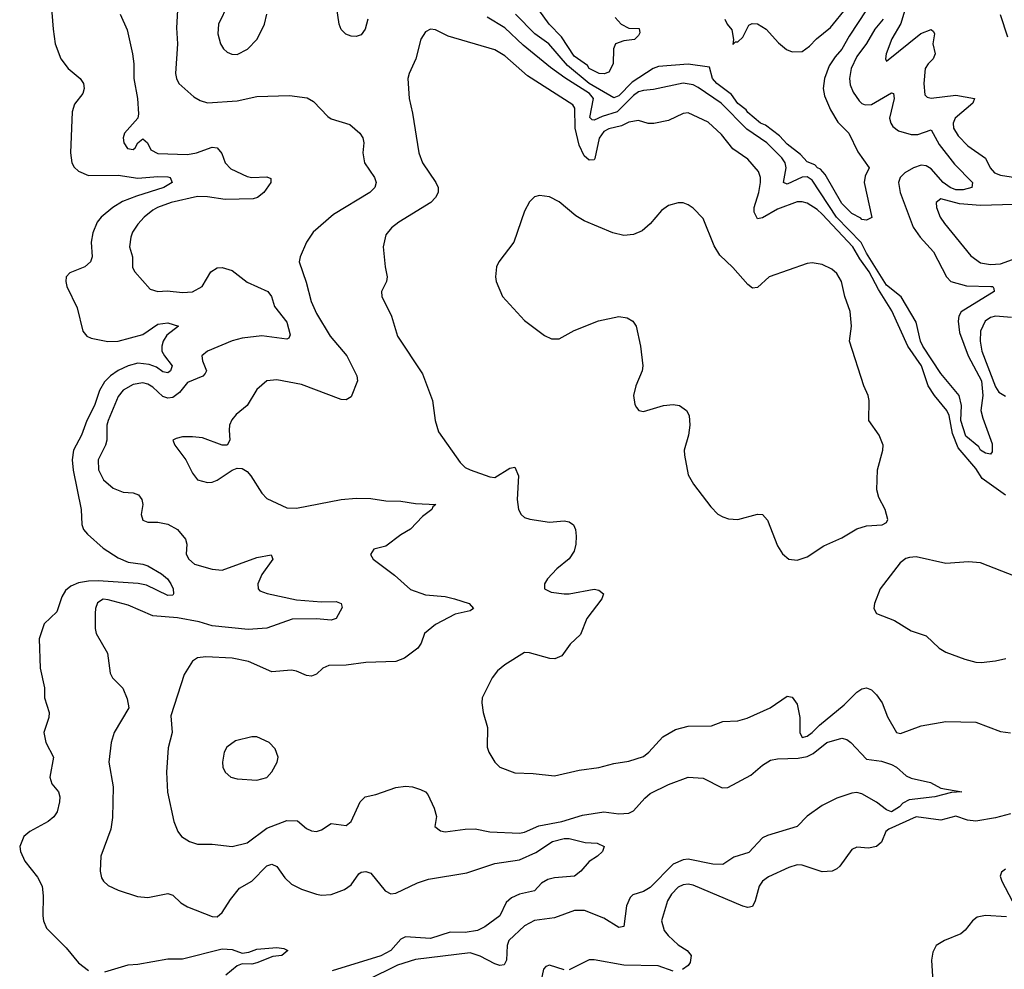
# Model space of a CAD drawing. Header units: inches. Extents: x 1552611 to 1694776, y 811966 to 917215.
# Tile 337 of 549: x 1633293 to 1637265, y 904214 to 908048. Entities that reach past the tile are written whole.
import ezdxf

# ---------------------------------------------------------------- set-up
doc = ezdxf.new("R2010")
doc.units = ezdxf.units.IN
doc.header["$MEASUREMENT"] = 0
doc.layers.add('B6930', color=7, linetype='Continuous')

msp = doc.modelspace()

# ---------------------------------------------------------------- linework, layer by layer
at = {"layer": 'B6930', "color": 5}
for points, elevation in [([(1636887.7, 908170), (1636847.6, 908032.4), (1636811.1, 907970), (1636788.3, 907910), (1636786, 907890), (1636790, 907880.7), (1636928.6, 907991.4), (1636970, 908008.1), (1636980.3, 908000.3), (1636984.3, 907990), (1636977.1, 907950), (1636985.9, 907910), (1636978.6, 907890), (1636958.4, 907870), (1636946.5, 907850), (1636940.7, 907790), (1636944.8, 907744.8), (1636954.6, 907734.6), (1636970.9, 907730.9), (1637070, 907742.7), (1637145.3, 907730), (1637138.8, 907710), (1637066.9, 907650), (1637059.4, 907630), (1637061, 907610), (1637079.2, 907579.2), (1637118.3, 907538.3), (1637189.2, 907489.2), (1637208.4, 907450), (1637226, 907430), (1637250, 907420.1), (1637310, 907411.1)], 780), ([(1634697.5, 908050), (1634686, 908010), (1634670, 907986.3), (1634650, 907980.4), (1634630, 907981), (1634609, 907989), (1634590, 908007.8), (1634582.4, 908030), (1634564.3, 908150)], 760), ([(1633419.3, 908110), (1633427.2, 908010), (1633435.8, 907950), (1633458.4, 907890), (1633488.4, 907850), (1633537.3, 907810), (1633550.2, 907790), (1633553.4, 907770), (1633547.9, 907750), (1633513.6, 907706.4), (1633504.3, 907675.7), (1633498, 907510), (1633503, 907470), (1633512.1, 907452.1), (1633530, 907435.5), (1633570, 907418), (1633690, 907419.4), (1633770, 907407.6), (1633850, 907414.2), (1633890, 907412.9), (1633900.3, 907410), (1633907.6, 907390), (1633875, 907370), (1633764.3, 907335.7), (1633707, 907313), (1633668.8, 907290), (1633622, 907250), (1633605.4, 907230), (1633587.2, 907187.2), (1633581.6, 907150), (1633584.8, 907090), (1633577.8, 907070), (1633555.3, 907050), (1633494.5, 907025.5), (1633480.6, 907010), (1633478.4, 906990), (1633483.3, 906970), (1633524.5, 906884.5), (1633547.5, 906790), (1633564.2, 906770), (1633581.6, 906761.6), (1633648.7, 906748.7), (1633690, 906749.4), (1633790, 906776.3), (1633850, 906819), (1633890, 906823.2), (1633933, 906810), (1633886.5, 906773.5), (1633871.9, 906750), (1633866.3, 906730), (1633866.8, 906710), (1633876.6, 906690), (1633907.3, 906650), (1633901.8, 906630), (1633890, 906622.1), (1633870, 906626), (1633844.4, 906644.4), (1633815.5, 906655.5), (1633770, 906660.6), (1633730, 906650.3), (1633690, 906631.2), (1633659.1, 906610), (1633634.4, 906585.6), (1633614.4, 906550), (1633595.1, 906490), (1633563.5, 906430), (1633541.7, 906370), (1633510.5, 906310), (1633504.4, 906270), (1633508.3, 906228.3), (1633541.3, 906070), (1633543.2, 906010), (1633550, 905989), (1633566, 905970), (1633630, 905914.6), (1633690, 905875.3), (1633730, 905857.8), (1633790, 905849.4), (1633810, 905842.1), (1633864.5, 905810), (1633888.5, 905790), (1633902.2, 905770), (1633912.2, 905750), (1633914, 905730), (1633910, 905724.7), (1633890, 905723.2), (1633804.8, 905764.8), (1633771, 905771), (1633610, 905781.5), (1633570, 905781.1), (1633530, 905774.7), (1633499, 905761), (1633477.5, 905742.5), (1633463.1, 905716.9), (1633442.6, 905657.4), (1633391.3, 905608.7), (1633371.6, 905548.5), (1633374.7, 905430), (1633392.8, 905350), (1633392.2, 905310), (1633412.2, 905250), (1633410.4, 905230), (1633390.4, 905169.6), (1633397.6, 905130), (1633428.9, 905070), (1633414.2, 904990), (1633423.1, 904963.1), (1633448.7, 904930), (1633454.6, 904910), (1633454, 904890), (1633443.6, 904850), (1633430.8, 904829.2), (1633407, 904810), (1633333.7, 904770), (1633308.9, 904750), (1633292.8, 904710), (1633295.5, 904690), (1633313.8, 904650), (1633365.1, 904585.1), (1633383.5, 904550), (1633387.7, 904510), (1633385.8, 904430), (1633388.8, 904408.8), (1633400.5, 904380.5), (1633480.1, 904300.1), (1633530, 904239.7), (1633570, 904209.4)], 720), ([(1633930.3, 908110), (1633925.8, 908014.2), (1633929.3, 907950), (1633921.2, 907830), (1633925, 907810), (1633935.3, 907790), (1633995.6, 907735.6), (1634021.4, 907721.4), (1634050, 907712.4), (1634170, 907719.4), (1634250, 907737.8), (1634381.2, 907741.2), (1634452.3, 907732.3), (1634477.7, 907717.7), (1634536.4, 907656.4), (1634550, 907647.9), (1634624.6, 907624.6), (1634665.7, 907590), (1634676.9, 907570), (1634681.5, 907550), (1634676.9, 907510), (1634684, 907470), (1634724.6, 907410), (1634731.7, 907390), (1634725.7, 907370), (1634705.7, 907350), (1634558.8, 907261.2), (1634477.1, 907190), (1634450.5, 907150), (1634424.4, 907090), (1634420.3, 907070), (1634448.6, 906988.6), (1634468.6, 906910), (1634490, 906862), (1634545, 906770), (1634612.1, 906690), (1634652.9, 906610), (1634655.3, 906590), (1634630, 906525.6), (1634610, 906512.4), (1634590, 906514.6), (1634430, 906575.4), (1634330, 906594.3), (1634290.3, 906589.7), (1634250, 906554.5), (1634210.4, 906490), (1634166, 906454), (1634148.4, 906431.6), (1634139.6, 906410), (1634137.4, 906390), (1634140.4, 906350), (1634130.4, 906329.6), (1634110, 906329.6), (1634030, 906359.1), (1633990, 906364), (1633950, 906363.6), (1633923.8, 906356.2), (1633911.3, 906350), (1633919.1, 906330), (1633962.6, 906270), (1633990, 906217.3), (1634010.3, 906190.3), (1634050, 906178.7), (1634070, 906181.1), (1634090, 906188.9), (1634150, 906228.9), (1634170, 906237.6), (1634190, 906235.8), (1634210, 906223.1), (1634225.7, 906205.7), (1634270, 906135.5), (1634290, 906114.4), (1634370, 906076.5), (1634410, 906075.5), (1634590, 906110.7), (1634650, 906115.4), (1634710, 906114.6), (1634770, 906104.8), (1634830, 906104), (1634890, 906093.8), (1634971.3, 906090), (1634959.6, 906080.4), (1634956, 906070), (1634918.2, 906041.8), (1634870, 905991.1), (1634830, 905968.2), (1634770, 905921.6), (1634721, 905910), (1634708.5, 905888.5), (1634718.8, 905870), (1634805.2, 905805.2), (1634870, 905747.6), (1634930, 905725.4), (1635010, 905718.4), (1635047.3, 905710), (1635106.8, 905690), (1635124, 905670), (1635110, 905660.7), (1635050, 905647.4), (1634970, 905605.7), (1634926, 905570), (1634912.4, 905530), (1634899.1, 905510), (1634844.9, 905470), (1634810, 905456.4), (1634690, 905452.9), (1634610, 905441.3), (1634540.2, 905439.8), (1634515.5, 905430), (1634490, 905405.6), (1634470, 905397.4), (1634450, 905399.7), (1634410, 905417.7), (1634390, 905421.7), (1634310, 905414.3), (1634216.3, 905456.3), (1634150, 905469.8), (1634044.1, 905475.9), (1634010, 905471.1), (1633990, 905458.4), (1633955.8, 905404.2), (1633902.5, 905237.5), (1633908.1, 905170), (1633892.3, 905107.7), (1633884.9, 905010), (1633889.2, 904929.2), (1633914.4, 904810), (1633930.3, 904770.3), (1633946, 904750), (1633977.3, 904730), (1634010, 904719), (1634070, 904718.5), (1634150, 904709.2), (1634210, 904724.3), (1634290, 904783.7), (1634370, 904813.9), (1634413.2, 904813.2), (1634450, 904782.4), (1634470, 904772.4), (1634490, 904770.4), (1634510, 904776.4), (1634550, 904802.4), (1634610, 904794.4), (1634630, 904810.4), (1634666.9, 904890), (1634687, 904910), (1634730, 904919), (1634810, 904947.8), (1634850, 904952.9), (1634878, 904950), (1634910, 904939.5), (1634930.3, 904930.3), (1634939.5, 904919.5), (1634964.8, 904864.8), (1634974.9, 904830), (1634967.7, 904790), (1634990, 904773.4), (1635010, 904768.9), (1635090, 904779.6), (1635130, 904780.3), (1635189.3, 904769.3), (1635310, 904763.5), (1635330, 904766.8), (1635387.1, 904792.9), (1635480.5, 904810), (1635563.5, 904836.5), (1635650, 904849.6), (1635710, 904841.5), (1635750, 904843.7), (1635770, 904853.2), (1635815.1, 904904.9), (1635837.1, 904922.9), (1635910, 904959.6), (1635990, 904989.4), (1636050, 904985.6), (1636126.5, 904946.5), (1636150, 904948.1), (1636242.6, 904997.4), (1636290, 905037.9), (1636321.7, 905058.3), (1636350, 905063.7), (1636434.1, 905065.9), (1636470, 905073), (1636494.4, 905085.6), (1636550, 905130.1), (1636610, 905147.1), (1636630, 905141.8), (1636646.7, 905130), (1636710, 905062), (1636770, 905053.6), (1636810, 905041.1), (1636830.2, 905030.2), (1636870, 904994.6), (1636890, 904985.5), (1636968.3, 904968.3), (1637010, 904944.9), (1637094, 904930), (1637052.5, 904927.5), (1636984.7, 904910), (1636882, 904898), (1636855.8, 904884.2), (1636843.2, 904870), (1636810, 904849.9), (1636790, 904857.2), (1636750, 904888.6), (1636690, 904921.6), (1636670, 904928), (1636650, 904925.4), (1636590, 904905.1), (1636530, 904874.7), (1636470, 904832.6), (1636430.1, 904789.9), (1636310, 904754.1), (1636290, 904744.2), (1636234.4, 904685.6), (1636174, 904666), (1636130, 904636.3), (1636090, 904638.7), (1635990, 904658.5), (1635970, 904655.2), (1635930, 904637.7), (1635836.6, 904543.4), (1635810, 904528.5), (1635766.2, 904513.8), (1635755.7, 904504.3), (1635741.3, 904470), (1635730, 904386), (1635710, 904383.1), (1635650, 904420.3), (1635571.2, 904451.2), (1635530.7, 904450.7), (1635450, 904421.4), (1635370, 904411.4), (1635330, 904389.8), (1635266.5, 904330), (1635259.5, 904310), (1635256.8, 904250), (1635248.1, 904231.9), (1635230, 904229.3), (1635210, 904235.9), (1635150, 904267.4), (1635110, 904279.6), (1634890, 904253.3), (1634816.9, 904230), (1634695.3, 904170)], 760), ([(1634134.2, 908110), (1634095, 908030), (1634092.2, 907990), (1634103.2, 907950), (1634115.3, 907930), (1634130, 907916.5), (1634148.2, 907908.2), (1634170, 907907.6), (1634212, 907928), (1634250.6, 907969.4), (1634280.4, 908030), (1634289.8, 908070)], 780), ([(1636710, 908087.8), (1636639.2, 907980.8), (1636610, 907928), (1636582.8, 907897.2), (1636559.2, 907860.8), (1636539.3, 907810), (1636535, 907770), (1636540.5, 907740.5), (1636563.8, 907683.8), (1636594.1, 907634.1), (1636637.6, 907590), (1636673.9, 907513.9), (1636720.5, 907450), (1636704.7, 907415.3), (1636699.7, 907390), (1636730.7, 907249.3), (1636710, 907238), (1636690, 907241.2), (1636686.7, 907246.7), (1636650, 907264.7), (1636610, 907306), (1636542.2, 907422.2), (1636524.1, 907444.1), (1636511.1, 907450), (1636501.4, 907461.4), (1636470, 907474.2), (1636442.7, 907502.7), (1636390, 907544.5), (1636358.8, 907578.9), (1636301.4, 907621.4), (1636282.4, 907630), (1636230, 907672.8), (1636223.3, 907683.3), (1636190, 907709.9), (1636165.1, 907745.1), (1636105.7, 907790), (1636087.9, 907810), (1636075.9, 907855.9), (1635990, 907867.5), (1635870, 907858.3), (1635849, 907851), (1635764.6, 907795.4), (1635710, 907740.8), (1635690, 907731.9), (1635590.8, 907790), (1635502.5, 907862.5), (1635427.1, 907950), (1635371.6, 907990), (1635293.5, 908070)], 740), ([(1635696, 908056), (1635719.6, 908030), (1635750, 908013.8), (1635792.3, 908012.3), (1635794.4, 907994.4), (1635790, 907983.7), (1635773, 907967), (1635730, 907962), (1635697.1, 907950), (1635688, 907930), (1635687.3, 907870), (1635670, 907835.3), (1635651.6, 907828.4), (1635630.2, 907829.8), (1635590, 907851.1), (1635583.1, 907863.1), (1635530, 907900.6), (1635478.9, 907978.9), (1635429, 908030), (1635387.7, 908087.7)], 720), ([(1636138, 908050), (1636147.3, 908030), (1636166.5, 908006.5), (1636172.7, 907967.3), (1636170, 907947.3), (1636181.5, 907958.5), (1636190, 907958), (1636210, 907977.1), (1636234.3, 908025.7), (1636248.2, 908031.8), (1636269.2, 908030.8), (1636304.5, 908010), (1636354.7, 907954.7), (1636387.3, 907927.3), (1636410, 907917.4), (1636450, 907919.2), (1636479.9, 907940.1), (1636507.8, 907970), (1636563.8, 908016.2), (1636630, 908096.4)], 740), ([(1633697.8, 908070), (1633726.5, 908006.5), (1633748, 907910), (1633753.4, 907870), (1633752.9, 907810), (1633767.9, 907730), (1633772.4, 907667.6), (1633770, 907649.6), (1633715.8, 907590), (1633710.2, 907570), (1633712.3, 907550), (1633727.5, 907527.5), (1633750, 907524), (1633758.7, 907530), (1633770, 907550.3), (1633790, 907567.1), (1633808, 907550), (1633822.5, 907522.5), (1633850, 907507.7), (1633970, 907503.5), (1634006, 907510), (1634070, 907533.4), (1634090, 907530.4), (1634107.9, 907507.9), (1634121.5, 907470), (1634145.3, 907445.3), (1634210, 907415), (1634230, 907410.2), (1634290, 907413.4), (1634306.4, 907406.4), (1634305.5, 907390), (1634277.8, 907350), (1634252, 907330), (1634235, 907325), (1634121.9, 907321.9), (1634050, 907333.1), (1634010, 907333.5), (1633903.8, 907310), (1633848.9, 907290), (1633830, 907278.5), (1633794.7, 907250), (1633770, 907222.7), (1633748.4, 907190), (1633741.1, 907170), (1633736.2, 907130), (1633748.1, 907090), (1633747.4, 907047.4), (1633757.6, 907030), (1633819.1, 906959.1), (1633850, 906950.6), (1633887.7, 906952.3), (1633950, 906946.5), (1633990, 906949.3), (1634029.6, 906970), (1634064.4, 907030), (1634090, 907046), (1634110, 907046.7), (1634150, 907035.6), (1634210, 906988.4), (1634294, 906950), (1634308.2, 906930), (1634321.2, 906890), (1634370, 906826), (1634384.7, 906775.3), (1634378.6, 906761.4), (1634370, 906757.4), (1634270, 906770.6), (1634190, 906761.4), (1634150, 906751.4), (1634050.4, 906710), (1634027.2, 906690), (1634030.3, 906670), (1634046.7, 906630), (1634040.9, 906619.1), (1634031.3, 906608.7), (1633970, 906582.9), (1633937.5, 906542.4), (1633910, 906522.4), (1633890, 906519.9), (1633870, 906526.6), (1633830, 906564.2), (1633810, 906576.6), (1633790, 906581.2), (1633750, 906574.9), (1633710, 906552.5), (1633690, 906526.2), (1633649.5, 906430), (1633644.5, 906410), (1633644.1, 906350), (1633638.7, 906330), (1633609.3, 906270), (1633610.2, 906230), (1633631.3, 906190), (1633670, 906156.5), (1633710, 906140.7), (1633750, 906136.9), (1633772, 906130), (1633785.3, 906110), (1633789.1, 906090), (1633782.3, 906050), (1633790, 906027), (1633810, 906019), (1633850, 906018.6), (1633890, 906011.2), (1633929.2, 905989.2), (1633961.3, 905950), (1633966.7, 905930), (1633964.2, 905890), (1633974.6, 905870), (1633998.4, 905850), (1634070, 905829.5), (1634110, 905825.5), (1634250, 905876.5), (1634307.3, 905887.3), (1634314, 905870), (1634270, 905808.2), (1634253.2, 905770), (1634254.3, 905750), (1634262.1, 905742.1), (1634290.8, 905730.8), (1634410, 905705.8), (1634510, 905696.8), (1634570, 905698.8), (1634590.4, 905690), (1634594.1, 905674.1), (1634570.2, 905630), (1634550, 905622.9), (1634490, 905629.1), (1634392.7, 905627.3), (1634289.5, 905590.5), (1634214.8, 905585.2), (1634070, 905601), (1634016.9, 905616.9), (1633930, 905632.5), (1633830, 905640.4), (1633730, 905683.7), (1633650, 905705.7), (1633630, 905708.7), (1633606.3, 905693.7), (1633598, 905670), (1633596.9, 905650), (1633597.2, 905590), (1633601.8, 905570), (1633647.4, 905490), (1633657.3, 905410), (1633667.4, 905390), (1633708.4, 905348.4), (1633726.2, 905306.2), (1633732.7, 905270), (1633674.5, 905170), (1633661.6, 905130), (1633652.4, 905050), (1633670.2, 904950), (1633667.3, 904827.3), (1633660.4, 904779.6), (1633620.3, 904670), (1633616.9, 904610), (1633623.4, 904583.4), (1633630.4, 904570), (1633650, 904552), (1633690, 904533.1), (1633767.8, 904507.8), (1633810, 904503.1), (1633890, 904520.3), (1633910, 904513.7), (1633942.4, 904482.4), (1633970, 904465.7), (1634070, 904426.4), (1634090, 904425.7), (1634110, 904443.1), (1634143.9, 904496.1), (1634179.3, 904540.7), (1634230, 904570.1), (1634290, 904631.1), (1634310, 904638), (1634330, 904628.9), (1634363.1, 904583.1), (1634390, 904557.1), (1634430, 904537.5), (1634490, 904517.1), (1634510, 904513.2), (1634550, 904515.8), (1634603.6, 904536.4), (1634630, 904554.6), (1634660.9, 904599.1), (1634670, 904606.5), (1634690, 904609), (1634710, 904602), (1634767.8, 904530), (1634790, 904518.6), (1634810, 904521.1), (1634897.2, 904562.8), (1634942.7, 904577.3), (1635096.7, 904603.3), (1635210, 904641.4), (1635310, 904655.3), (1635374.7, 904685.3), (1635442.6, 904730), (1635490, 904742.3), (1635510, 904741.6), (1635573.7, 904726.3), (1635622.8, 904722.8), (1635651.3, 904710), (1635644, 904690), (1635624, 904670), (1635590.4, 904649.6), (1635557.3, 904610), (1635530.8, 904590), (1635450, 904583.5), (1635423.4, 904576.6), (1635398.4, 904561.6), (1635370, 904529.9), (1635310, 904517), (1635277.1, 904502.9), (1635255.9, 904484.1), (1635230, 904429.8), (1635170, 904385.4), (1635140.3, 904370), (1635090, 904362.5), (1635030, 904364.3), (1634950, 904338.4), (1634850, 904345.1), (1634830, 904335.3), (1634790.2, 904289.8), (1634750, 904267.7), (1634552.9, 904207.1)], 740), ([(1636776.9, 908050), (1636743.3, 908010), (1636709.1, 907950.9), (1636670, 907899.6), (1636647.6, 907850), (1636641.3, 907810), (1636644.1, 907784.1), (1636655.4, 907755.4), (1636679.8, 907719.8), (1636690, 907709.4), (1636703.9, 907703.9), (1636730, 907704.8), (1636810, 907752.6), (1636818, 907750), (1636821.3, 907730), (1636802.4, 907650), (1636807.2, 907630), (1636816.3, 907616.3), (1636838.8, 907598.8), (1636890, 907583.9), (1636916, 907584), (1636970, 907602.3), (1637003.2, 907543.2), (1637064.2, 907464.2), (1637136.9, 907390), (1637134.9, 907370), (1637098.9, 907361.1), (1637070, 907360.9), (1637046.6, 907370), (1637019.4, 907390), (1636970, 907445.3), (1636950, 907457.7), (1636930, 907459.7), (1636899.7, 907450), (1636864.3, 907430), (1636844.6, 907410), (1636838.6, 907390), (1636845.3, 907350), (1636897.7, 907210), (1636926.3, 907170), (1636979.5, 907110), (1637032.4, 907010), (1637049.1, 906990), (1637112.8, 906972.8), (1637211.1, 906971.1), (1637218.8, 906970), (1637223, 906963), (1637224.9, 906950), (1637092, 906868), (1637082.4, 906850), (1637079.5, 906830), (1637084.5, 906784.5), (1637119, 906690), (1637172.9, 906590), (1637179.1, 906530), (1637171, 906470), (1637178.2, 906438.2), (1637215.8, 906335.8), (1637217, 906303), (1637210, 906293.2), (1637190, 906298), (1637170, 906309.9), (1637162.6, 906322.6), (1637110, 906366.5), (1637090, 906430), (1637093.3, 906490), (1637083.1, 906530), (1637010, 906619.4), (1636936.5, 906730), (1636927.2, 906750), (1636910, 906826), (1636848.9, 906928.9), (1636790, 906976.4), (1636710, 907104.9), (1636688, 907148), (1636588.5, 907250), (1636490, 907400.1), (1636470, 907412.8), (1636450, 907411.8), (1636390, 907383), (1636375.1, 907390), (1636385, 907450), (1636381.7, 907470), (1636367.5, 907490), (1636307.4, 907550), (1636226, 907606), (1636122.9, 907710), (1636030, 907774.5), (1636010, 907784.9), (1635970, 907791.6), (1635850, 907766), (1635810, 907762.3), (1635790, 907756), (1635770, 907741), (1635703.9, 907676.1), (1635642.8, 907657.2), (1635610, 907641.9), (1635602.9, 907642.9), (1635592.5, 907652.5), (1635607.8, 907730), (1635591.6, 907750), (1635492.5, 907812.5), (1635435, 907855), (1635324.3, 907944.3), (1635250, 908014.2), (1635178.4, 908058.4)], 760), ([(1637248.7, 908068.7), (1637278, 907978)], 820), ([(1637270, 906127.6), (1637175.7, 906195.7), (1637150, 906236.3), (1637079.2, 906319.1), (1637056.7, 906376.7), (1637042.5, 906450), (1637033.9, 906470), (1636983.4, 906530), (1636958.7, 906570), (1636931.6, 906650), (1636876.7, 906730), (1636812, 906872), (1636758.2, 906958.2), (1636720.2, 907030), (1636682.4, 907082.4), (1636654.9, 907130), (1636530, 907263), (1636510, 907281.4), (1636470, 907306.8), (1636450, 907312.5), (1636430, 907311.6), (1636350, 907283.3), (1636290, 907247.6), (1636270, 907244.3), (1636256.7, 907270), (1636256.1, 907290), (1636274.4, 907350), (1636281.3, 907390), (1636281.4, 907410), (1636274.1, 907434.1), (1636230, 907484.2), (1636170, 907526.6), (1636124.5, 907584.5), (1636070, 907634.5), (1635990, 907671.8), (1635970, 907669.1), (1635910, 907640.2), (1635851.7, 907628.3), (1635828.6, 907628.6), (1635790, 907640.5), (1635750, 907634.4), (1635720.3, 907619.7), (1635670, 907607.3), (1635650, 907596.6), (1635630.8, 907569.2), (1635613.4, 907486.6), (1635610, 907482.4), (1635590, 907480.8), (1635570, 907498), (1635550, 907540.7), (1635533.8, 907610), (1635532.6, 907690), (1635523.9, 907703.9), (1635341, 907821), (1635250, 907901.5), (1635210, 907925.6), (1635020.9, 907980.9), (1634970, 908006.3), (1634950, 908009.6), (1634930, 907998), (1634911.4, 907968.6), (1634891.3, 907890), (1634863.6, 907830), (1634859, 907810), (1634864, 907730), (1634877.6, 907670), (1634902.6, 907510), (1634918.2, 907470), (1634972.3, 907390), (1634980.8, 907370), (1634980.9, 907350), (1634970.3, 907330), (1634952, 907310), (1634822.4, 907230), (1634792.4, 907207.6), (1634770, 907179.3), (1634759.5, 907130), (1634766.7, 907050), (1634774.9, 907010), (1634772.7, 906990), (1634753, 906950), (1634754.4, 906930), (1634793.4, 906850), (1634816.5, 906770), (1634918.4, 906618.4), (1634958.9, 906510), (1634969, 906429), (1634983.2, 906383.2), (1635070, 906259.3), (1635090, 906240.3), (1635110.2, 906230.2), (1635190, 906202), (1635210, 906199.5), (1635270, 906237.4), (1635290, 906241.6), (1635305.4, 906205.4), (1635300.4, 906110), (1635305.9, 906070), (1635315.8, 906050), (1635330, 906037.8), (1635350.8, 906030.8), (1635430, 906018.5), (1635490, 906024.1), (1635510, 906020.7), (1635527.6, 906007.6), (1635535, 905990), (1635537.6, 905962.4), (1635536.9, 905930), (1635530, 905902), (1635509.3, 905870.7), (1635460.5, 905830), (1635423, 905790), (1635410.6, 905770), (1635410.7, 905750), (1635436.5, 905736.5), (1635490.2, 905730.2), (1635510.3, 905730.3), (1635610, 905748.9), (1635630, 905744.9), (1635648.2, 905730), (1635641.7, 905710), (1635580.7, 905630), (1635555.1, 905564.9), (1635513.7, 905526.3), (1635480.2, 905479.8), (1635452.2, 905467.8), (1635431.3, 905468.7), (1635350, 905492), (1635330, 905492.4), (1635250, 905443.6), (1635221.2, 905418.8), (1635198.7, 905390), (1635158.4, 905310), (1635157, 905290), (1635163.1, 905250), (1635180.9, 905190), (1635178.9, 905110), (1635185.3, 905090), (1635210, 905050.5), (1635230, 905030.4), (1635290, 905006.7), (1635364.8, 905004.8), (1635450, 904995.3), (1635550, 905017.6), (1635630, 905028.1), (1635690, 905044.9), (1635750, 905053.4), (1635810, 905073.4), (1635831.5, 905090), (1635887.3, 905152.7), (1635938.4, 905181.6), (1635990, 905194.9), (1636083.9, 905196.1), (1636130, 905214), (1636190, 905217.1), (1636228.3, 905228.3), (1636320.7, 905270), (1636390, 905317.1), (1636410, 905312.7), (1636430, 905284), (1636440.7, 905230), (1636441.1, 905170), (1636450, 905149), (1636470, 905154.6), (1636490, 905169.4), (1636520.1, 905199.9), (1636619, 905281), (1636670, 905333.2), (1636690, 905346.7), (1636710, 905350.2), (1636730, 905342.6), (1636750, 905321.3), (1636772.2, 905290), (1636793.6, 905233.6), (1636830, 905170.4), (1636846.1, 905166.1), (1636930, 905196.4), (1637030, 905214.3), (1637150, 905211), (1637250, 905173.4), (1637290, 905167.8)], 780), ([(1637390, 907304.8), (1637170, 907297.5), (1637084.4, 907304.4), (1637010, 907324.7), (1636990.2, 907310), (1636991.5, 907290), (1637006.6, 907250), (1637024.4, 907224.4), (1637130, 907094.2), (1637170, 907066.3), (1637210, 907058.8), (1637250, 907062), (1637410, 907120.3)], 780), ([(1637294.9, 906845.1), (1637230, 906850.8), (1637210, 906845.6), (1637187.6, 906830), (1637169.7, 906790), (1637167.9, 906750), (1637174.4, 906710), (1637230, 906565.7), (1637244, 906544), (1637270, 906527.9)], 780), ([(1637310, 905799.9), (1637170, 905854.2), (1637120.9, 905859.1), (1637030, 905852.6), (1636910, 905879.5), (1636883.4, 905876.6), (1636868.2, 905871.8), (1636845.3, 905854.7), (1636764.4, 905750), (1636741.3, 905690), (1636738.4, 905670), (1636750, 905650.7), (1636821.8, 905621.8), (1636890, 905580.8), (1636950, 905559.6), (1637002, 905510), (1637030, 905494), (1637105.6, 905465.6), (1637150, 905454.4), (1637172.4, 905452.4), (1637230, 905459.3), (1637271.3, 905468.7)], 820), ([(1637290, 904841.7), (1637230, 904824.9), (1637150, 904811.2), (1637116.3, 904816.3), (1637070, 904832.2), (1637010, 904816.4), (1636910, 904829.9), (1636800, 904780), (1636787.7, 904770), (1636770, 904727.6), (1636750.2, 904709.8), (1636717.6, 904702.4), (1636670, 904707.1), (1636650, 904696.9), (1636601.8, 904630), (1636590, 904618.8), (1636570.4, 904610), (1636530, 904607.6), (1636450, 904634), (1636430, 904634.9), (1636395.5, 904624.5), (1636313.5, 904586.5), (1636290.4, 904570), (1636276.9, 904550), (1636260.7, 904490), (1636250, 904466.9), (1636230, 904462.9), (1636210, 904468.2), (1636010, 904554), (1635990, 904557.6), (1635970, 904555), (1635950, 904545.5), (1635922.5, 904517.5), (1635906, 904490), (1635882.5, 904410), (1635893.2, 904370), (1635908.6, 904350), (1635950, 904312.2), (1635986.5, 904290), (1636002.3, 904270), (1635998.3, 904241.7), (1635990, 904228.9), (1635966.6, 904213.4)], 780), ([(1637270, 904617.4), (1637253.5, 904606.5), (1637249, 904590), (1637254.9, 904570), (1637296.6, 904490)], 820), ([(1637274.5, 904425.5), (1637190, 904430.5), (1637155.9, 904424.1), (1637137.4, 904410), (1637108, 904372), (1637090, 904356.8), (1637024, 904330), (1636990.3, 904309.7), (1636977.2, 904282.8), (1636972, 904250), (1636979.9, 904120.1)], 820), ([(1633636.7, 904203.3), (1633730, 904232.4), (1633770, 904234), (1633890, 904256.2), (1633950, 904256.4), (1634110, 904296.2), (1634150, 904293.1), (1634190, 904279.5), (1634217.7, 904282.3), (1634250, 904295.5), (1634330, 904302.4), (1634358.4, 904298.4), (1634374.8, 904290), (1634350.8, 904270), (1634314, 904266), (1634250, 904239.7), (1634230, 904235.1), (1634190, 904235.6), (1634170, 904227.7), (1634124.2, 904190)], 720), ([(1635490, 904211.8), (1635430, 904230.8), (1635415.1, 904224.9), (1635406.3, 904213.7), (1635396.3, 904170)], 780), ([(1635930, 904206.8), (1635868.2, 904228.2), (1635730.6, 904230.6), (1635610, 904252.1), (1635590, 904252.1), (1635510, 904211.8)], 780)]:
    msp.add_lwpolyline(points, dxfattribs=dict(at, elevation=elevation))
for points, elevation in [([(1635390, 907338.4), (1635370, 907332), (1635350, 907312.3), (1635330, 907275.1), (1635286, 907150), (1635226.2, 907070), (1635217.2, 907050), (1635212.1, 907010), (1635214.7, 906990), (1635241.3, 906930), (1635330, 906832.8), (1635410, 906772), (1635438.6, 906758.6), (1635470, 906759.5), (1635530, 906793.1), (1635628.3, 906831.7), (1635710, 906848.7), (1635743.9, 906843.9), (1635767.3, 906830), (1635780.5, 906810), (1635798, 906730), (1635806.4, 906650), (1635803.7, 906630), (1635779, 906570), (1635769.1, 906530), (1635774.1, 906494.1), (1635781.6, 906481.6), (1635790.3, 906470.3), (1635810, 906465.7), (1635890, 906490.3), (1635930, 906494.6), (1635954.8, 906490), (1635983, 906470), (1635993.4, 906450), (1635996.9, 906410), (1635991.2, 906370), (1635974, 906310), (1635975, 906290), (1635990.2, 906210.2), (1636011.8, 906171.8), (1636081.4, 906081.4), (1636110, 906051.8), (1636130, 906040.3), (1636152.9, 906032.9), (1636190, 906029.2), (1636270, 906051.5), (1636290.4, 906050), (1636310, 906027.3), (1636350, 905922.8), (1636370, 905890.6), (1636396, 905870), (1636430, 905865.3), (1636470, 905879.5), (1636536.9, 905923.1), (1636610, 905956.1), (1636670, 905991.7), (1636710, 906004.6), (1636772.3, 906007.7), (1636790, 906018), (1636796, 906030), (1636784.5, 906070), (1636758.6, 906118.6), (1636751.2, 906150), (1636753.5, 906230), (1636775.4, 906310), (1636776.9, 906330), (1636761.1, 906370), (1636718.9, 906430), (1636720.7, 906510), (1636716.8, 906530), (1636698.5, 906570), (1636640.2, 906750), (1636648.4, 906810), (1636644.1, 906870), (1636622, 906930), (1636608.1, 906990), (1636590, 907022.5), (1636570, 907041), (1636530, 907059.4), (1636490, 907065.7), (1636470, 907063.2), (1636317.3, 907010), (1636270, 906967), (1636250, 906964.2), (1636230, 906978), (1636170, 907046.9), (1636117.4, 907097.4), (1636094.6, 907134.6), (1636050, 907244.7), (1636010, 907286.2), (1635990, 907299.8), (1635970, 907307.7), (1635950, 907308.7), (1635910, 907297.7), (1635882.3, 907277.7), (1635836.6, 907223.4), (1635804.5, 907195.6), (1635770, 907179.8), (1635730, 907175.8), (1635686.6, 907186.6), (1635570, 907235.8), (1635536.3, 907256.3), (1635470, 907312.4), (1635430, 907332.8)], 820), ([(1634230, 905152.3), (1634163.9, 905136.1), (1634129, 905111), (1634118.4, 905090), (1634110.6, 905050.6), (1634113, 905030), (1634121.6, 905010), (1634144.9, 904990), (1634170, 904983.1), (1634250, 904978), (1634290, 904988.7), (1634310, 905010.7), (1634331.5, 905050), (1634335.6, 905070), (1634323.8, 905103.8), (1634299.3, 905130), (1634250, 905151.8)], 780)]:
    msp.add_lwpolyline(points, close=True, dxfattribs=dict(at, elevation=elevation))

doc.saveas('drawing.dxf')
